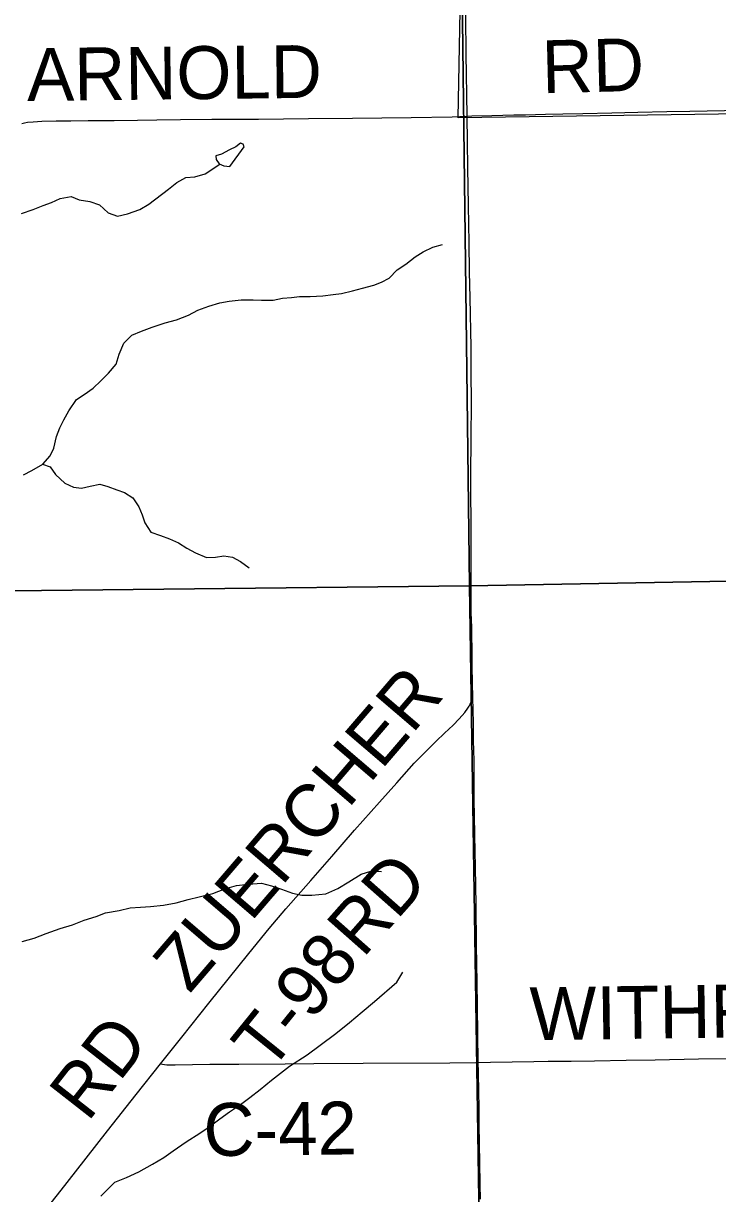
# Model space of a CAD drawing. Extents: x 1985906 to 2360102, y 891258 to 1222054.
# Drawn here: x 2185594 to 2189529, y 1011982 to 1018620 of the extents above; entities that cross this region are included whole.
import ezdxf

# ---------------------------------------------------------------- set-up
doc = ezdxf.new("R2010")
doc.units = 0
for name, color, linetype in [('GM_X_Corporation', 7, 'Continuous'), ('GM_X_County_Road', 7, 'Continuous'), ('GM_X_County_Road_Text', 7, 'Continuous'), ('GM_X_Minor_Lake', 7, 'Continuous'), ('GM_X_Minor_River', 7, 'Continuous'), ('GM_X_Section', 7, 'Continuous'), ('GM_X_Township_Road', 7, 'Continuous'), ('GM_X_Township_Road_Text', 7, 'Continuous')]:
    doc.layers.add(name, color=color, linetype=linetype)

msp = doc.modelspace()

# ---------------------------------------------------------------- linework, layer by layer
at = {"layer": 'GM_X_Corporation'}
msp.add_lwpolyline([(2193441.8, 1019200.7), (2193336.4, 1016841.5), (2191804.4, 1016866.1), (2191804.4, 1016364.6), (2191521.6, 1016374.5), (2191521.6, 1016221.5), (2191071.7, 1016229.3), (2191070.6, 1016169.3), (2190780.8, 1016179.4), (2190740.8, 1018121.4), (2188057.8, 1018084.7), (2188083.6, 1019401.9)], dxfattribs=at)
at = {"layer": 'GM_X_County_Road'}
for points in [[(2188109.3, 1018093.6), (2188108, 1018216.7), (2188105.6, 1018330.8), (2188104.3, 1018445), (2188101.4, 1018656.8), (2188100, 1018819.9), (2188095.6, 1019047.6), (2188095.6, 1019146.5), (2188093.8, 1019244.3), (2188091.9, 1019365.9)], [(2188141.9, 1014795.3), (2188141.7, 1014812.1), (2188140, 1014860.8), (2188139.5, 1014877), (2188138.7, 1014909.6), (2188138.1, 1014942), (2188137.7, 1014973.8), (2188137.7, 1015005.3), (2188138.1, 1015051.4), (2188137.8, 1015082.5), (2188136.7, 1015130), (2188135, 1015194.4), (2188132.8, 1015276.1), (2188132.2, 1015325.3), (2188132.4, 1015456.6), (2188131.8, 1015538.7), (2188131.5, 1015817.6), (2188130.9, 1015932.5), (2188131, 1016030.9), (2188131.9, 1016293), (2188133.6, 1016440.3), (2188132.9, 1016669.3), (2188131.3, 1016783.9), (2188125.8, 1017062.6), (2188122.8, 1017210.2), (2188120.6, 1017374.3), (2188116.8, 1017587.6), (2188113.9, 1017800.9), (2188111.9, 1017948.5), (2188109.3, 1018093.6)], [(2188171.9, 1012726.1), (2188171.7, 1012734.8), (2188169.5, 1012882.3), (2188167.5, 1013046.3), (2188165.6, 1013177.6), (2188162.7, 1013390.9), (2188159.8, 1013620.6), (2188156, 1013833.8), (2188152, 1014014.2), (2188150.2, 1014128.8), (2188149.6, 1014210.5), (2188149.6, 1014357.1), (2188149.5, 1014438.8), (2188145.5, 1014552.4), (2188144.4, 1014601.5), (2188144.4, 1014652.1), (2188141.9, 1014795.3)], [(2188171.9, 1012726.1), (2188240.7, 1012727.6), (2188486.5, 1012731.3), (2188568.5, 1012732.2), (2188699.7, 1012732.8), (2188830.8, 1012734.8), (2189011, 1012737.7), (2189175, 1012740.7), (2189421, 1012745.8), (2189584.8, 1012748.7), (2189830.7, 1012752), (2190011.1, 1012755.5), (2190142.3, 1012757.1), (2190388.4, 1012761), (2190683.6, 1012763.1), (2190798.3, 1012764.8), (2191060.6, 1012769.1), (2191388.6, 1012775), (2191651, 1012780), (2191897, 1012782), (2192093.8, 1012783.2), (2192159.3, 1012784.6), (2192191.9, 1012785.7), (2192222.9, 1012786.7)], [(2185666.3, 1011820.9), (2185808.2, 1012001.5), (2185888.5, 1012105.2), (2186071.3, 1012337.1), (2186233.8, 1012543.5), (2186370.5, 1012717.4)], [(2186370.5, 1012717.4), (2186393.4, 1012713.7), (2186407.6, 1012712.4), (2186420, 1012712.4), (2186453.4, 1012712.4), (2186650.4, 1012716.3), (2186814.5, 1012716.3), (2187076.9, 1012717.7), (2187240.9, 1012719.4), (2187519.5, 1012722), (2188011.3, 1012723.3), (2188158.8, 1012725.7), (2188171.9, 1012726.1)], [(2188185.5, 1011949.1), (2188184, 1012031.1), (2188181.5, 1012162), (2188179.9, 1012260.4), (2188178.3, 1012375.3), (2188176.8, 1012473.6), (2188175.4, 1012555.4), (2188173.2, 1012669.6), (2188171.9, 1012726.1)]]:
    msp.add_lwpolyline(points, dxfattribs=at)
at = {"layer": 'GM_X_Minor_Lake'}
for points in [[(2186845.3, 1017919.2), (2186839.1, 1017935.2), (2186825, 1017941), (2186797.2, 1017920.7), (2186761.4, 1017902.3), (2186717.6, 1017877.8), (2186685.6, 1017869.4), (2186685.9, 1017847.4), (2186704.2, 1017823.5), (2186730.3, 1017811.8), (2186764.4, 1017808.2)], [(2186764.4, 1017808.2), (2186845.3, 1017919.2)]]:
    msp.add_lwpolyline(points, dxfattribs=at)
at = {"layer": 'GM_X_Minor_River'}
for points in [[(2185583.5, 1017541.8), (2185649.7, 1017564.2), (2185705.9, 1017586.6), (2185754, 1017604.9), (2185802.1, 1017627.2), (2185864.4, 1017637.6), (2185910.7, 1017619.8), (2185971.1, 1017610.1), (2186025.4, 1017590.3), (2186073.9, 1017544.5), (2186128.3, 1017526.7), (2186184.5, 1017539.1), (2186254.7, 1017563.5), (2186304.8, 1017593.9), (2186416.8, 1017678.8), (2186462.9, 1017717.1), (2186514.9, 1017745.5), (2186565.2, 1017749.8), (2186623.4, 1017766.1), (2186707.2, 1017822.2)], [(2186828.3, 1017051.2), (2186896.7, 1017051.6), (2186942.9, 1017049.8), (2187009.2, 1017050.2), (2187063.4, 1017060.5), (2187113.7, 1017064.8), (2187159.8, 1017071.1), (2187220.1, 1017071.4), (2187290.5, 1017073.8), (2187350.7, 1017082.2), (2187396.9, 1017088.5), (2187459.1, 1017102.8), (2187515.3, 1017117.2), (2187579.5, 1017135.6), (2187623.7, 1017151.9), (2187667.7, 1017174.2), (2187711.7, 1017222.6), (2187761.8, 1017254.9), (2187813.8, 1017295.3), (2187859.8, 1017323.7), (2187914, 1017350), (2187970.1, 1017366.4)], [(2185593.9, 1016059.6), (2185642, 1016083.9), (2185704.1, 1016120.3), (2185746, 1016166.7), (2185765.9, 1016211), (2185781.6, 1016277.2), (2185801.4, 1016325.5), (2185823.3, 1016371.7), (2185851.1, 1016422), (2185895, 1016486.5), (2185939, 1016514.8), (2185989.1, 1016551.2), (2186033, 1016591.5), (2186077, 1016635.9), (2186118.9, 1016686.3), (2186136.7, 1016744.5), (2186162.5, 1016806.8), (2186208.5, 1016851.2), (2186262.6, 1016873.6), (2186324.8, 1016896), (2186397, 1016920.5), (2186461.2, 1016938.9), (2186529.4, 1016965.3), (2186583.5, 1016993.7), (2186645.7, 1017016.1), (2186707.9, 1017034.5), (2186760, 1017044.8), (2186828.3, 1017051.2)], [(2185701.7, 1016119), (2185746.4, 1016104.5), (2185776.8, 1016060.6), (2185829.3, 1016012.7), (2185877.7, 1015988.9), (2185923.9, 1015983.2), (2185972.1, 1015995.5), (2186026.3, 1016005.8), (2186072.6, 1015992), (2186122.9, 1015974.2), (2186167.2, 1015958.4), (2186213.6, 1015928.6), (2186248.1, 1015876.7), (2186266.4, 1015832.6), (2186282.8, 1015786.6), (2186317.2, 1015734.6), (2186371.6, 1015714.9), (2186421.9, 1015695.1), (2186472.3, 1015673.3), (2186520.7, 1015643.5), (2186569.1, 1015615.7), (2186631.6, 1015589.9), (2186683.8, 1015592.2), (2186730, 1015600.5), (2186778.3, 1015592.8), (2186824.6, 1015566.9), (2186873.1, 1015531.1)], [(2185586.6, 1013411.9), (2185654.9, 1013430.4), (2185723.1, 1013456.8), (2185803.3, 1013485.3), (2185871.5, 1013505.8), (2185937.7, 1013532.2), (2186005.9, 1013552.7), (2186060, 1013575), (2186136.3, 1013587.5), (2186198.6, 1013601.9), (2186256.8, 1013606.2), (2186315.1, 1013610.5), (2186387.4, 1013616.9), (2186459.7, 1013631.4), (2186527.9, 1013649.8), (2186590.1, 1013664.2), (2186668.4, 1013684.7), (2186736.6, 1013711.2), (2186802.8, 1013729.6), (2186869, 1013737.9), (2186943.4, 1013742.4), (2186999.8, 1013726.6), (2187056.1, 1013708.9), (2187118.6, 1013685.2), (2187172.9, 1013675.4), (2187229.2, 1013673.8), (2187307.5, 1013682.2), (2187375.7, 1013712.7), (2187437.7, 1013751.1), (2187507.9, 1013793.6), (2187564, 1013810), (2187624.3, 1013808.3)], [(2186032.9, 1011966.2), (2186112.8, 1012046.9), (2186179, 1012073.4), (2186249.2, 1012105.8), (2186325.3, 1012148.4), (2186389.4, 1012186.9), (2186443.4, 1012223.3), (2186517.5, 1012275.8), (2186593.6, 1012324.4), (2186647.7, 1012360.8), (2186707.7, 1012405.2), (2186761.8, 1012445.7), (2186823.8, 1012486.1), (2186877.9, 1012526.5), (2186935.9, 1012573), (2186999.9, 1012625.5), (2187102, 1012704.3), (2187202.1, 1012769), (2187276.1, 1012823.6), (2187364.2, 1012890.2), (2187442.2, 1012952.9), (2187514.2, 1013013.4), (2187584.2, 1013072), (2187710.2, 1013181), (2187744.1, 1013237.3)]]:
    msp.add_lwpolyline(points, dxfattribs=at)
at = {"layer": 'GM_X_Section'}
for points in [[(2188056.2, 1020775.9), (2193424.6, 1020894.4), (2193469, 1015525.3), (2188122.3, 1015429.1)], [(2188056.2, 1020775.9), (2188122.3, 1015429.1), (2182923.5, 1015372.1), (2182857, 1020741)], [(2188122.3, 1015429.1), (2193469, 1015525.3), (2193545.7, 1010112.6), (2188204.5, 1010086.4)], [(2182923.5, 1015372.1), (2188122.3, 1015429.1), (2188204.5, 1010086.4), (2183001.6, 1010039.4)]]:
    msp.add_lwpolyline(points, close=True, dxfattribs=at)
at = {"layer": 'GM_X_Township_Road'}
for points in [[(2188109.3, 1018093.6), (2188135.4, 1018095.5), (2188249.6, 1018098.3), (2188373.1, 1018100.7), (2188440.1, 1018101.4), (2188553.2, 1018105.7), (2188651.1, 1018107.4), (2188765.4, 1018108.3), (2188929.6, 1018112.7), (2189077, 1018115.8), (2189241, 1018119.4), (2189372.2, 1018121.6), (2189568.9, 1018125.3), (2189716.5, 1018127.5), (2189929.7, 1018130.7), (2189995.2, 1018132.4), (2190110.1, 1018135), (2190257.3, 1018138.6), (2190454.2, 1018142.2), (2190716.6, 1018148.1), (2190778, 1018149.9)], [(2185585.8, 1018052.2), (2185601, 1018056.5), (2185616.7, 1018059.2), (2185649.1, 1018062.4), (2185697.8, 1018065.7), (2185779.4, 1018068.2), (2185862.1, 1018068.2), (2185960.9, 1018068.9), (2186107.8, 1018069.6), (2186240, 1018071.8), (2186349.5, 1018073.4), (2186484.6, 1018075.4), (2186662.9, 1018075.8), (2186835.9, 1018076.2), (2186927.5, 1018076.4), (2187210.4, 1018079.8), (2187458.7, 1018082.8), (2187791.8, 1018086.9), (2188025, 1018089.7), (2188109.3, 1018093.6)], [(2186370.5, 1012717.4), (2186492.5, 1012868.8), (2186645.7, 1013062.3), (2186872.2, 1013344.5), (2186986.2, 1013484.9), (2187081.7, 1013597.8), (2187222.7, 1013758.3), (2187341.5, 1013894.7), (2187471.6, 1014042.5), (2187613.4, 1014201.6), (2187710.8, 1014312.2), (2187808.2, 1014423.1), (2187834.7, 1014450), (2187874.2, 1014490.2), (2187934, 1014548.5), (2187981.8, 1014593.2), (2188029.4, 1014639.7), (2188064, 1014674.8), (2188095.8, 1014711.7), (2188113.7, 1014735.4), (2188120.1, 1014746.3), (2188125.9, 1014757.3), (2188139, 1014788.3), (2188141.9, 1014795.3)]]:
    msp.add_lwpolyline(points, dxfattribs=at)

# ---------------------------------------------------------------- texts
at = {"layer": 'GM_X_County_Road_Text'}
for s, rotation, p in [('WITHRICH', 0.81451, (2188466, 1012851)), ('RD', 51.95212, (2185958.7, 1012382.4)), ('C-42', 0.67893, (2186616.3, 1012194.1))]:
    msp.add_text(s, height=300, rotation=rotation, dxfattribs=at).set_placement(p)
at = {"layer": 'GM_X_Township_Road_Text'}
for s, rotation, p in [('RD', 1.47552, (2188536, 1018223.3)), ('ARNOLD', 0.65457, (2185615.7, 1018179.4)), ('ZUERCHER', 49.40735, (2186535.5, 1013112.3)), ('RD', 48.49157, (2187518.6, 1013313)), ('T-98', 51.07364, (2186990.7, 1012662))]:
    msp.add_text(s, height=300, rotation=rotation, dxfattribs=at).set_placement(p)

doc.saveas('drawing.dxf')
